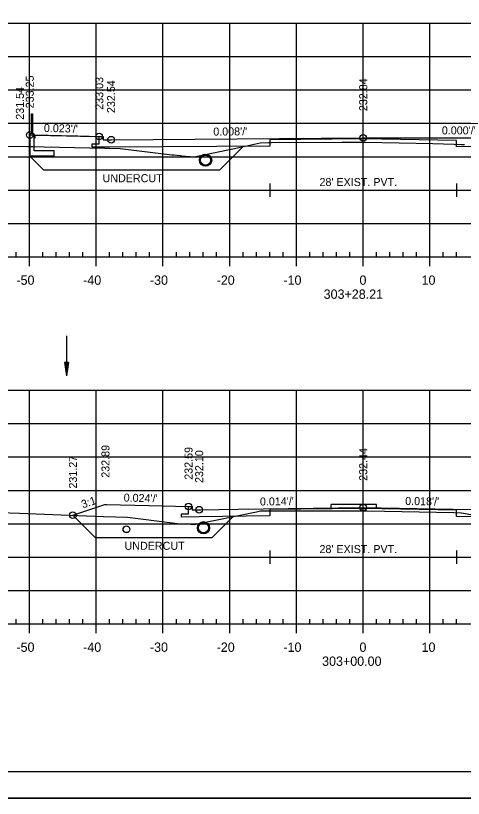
# Model space of a CAD drawing. Extents: x 1386544 to 1388153, y 379785 to 390999.
# Drawn here: x 1386662.8 to 1386729.9, y 384705.3 to 384822.6 of the extents above; entities that cross this region are included whole.
import ezdxf

# ---------------------------------------------------------------- set-up
doc = ezdxf.new("R2010")
doc.units = 0
for name, color, linetype in [('Default', 7, 'Continuous'), ('R_Alt Surface', 7, 'Continuous'), ('R_Axis', 7, 'Continuous'), ('R_Axis Annot', 7, 'Continuous'), ('R_Border', 7, 'Continuous'), ('R_Dimension', 7, 'Continuous'), ('R_Exist Surface', 7, 'Continuous'), ('R_Fin Surface', 7, 'Continuous'), ('R_Fin Surface Annot', 7, 'Continuous'), ('R_Grid', 7, 'Continuous'), ('R_No Plot', 7, 'Continuous'), ('R_Proposed Road', 7, 'Continuous'), ('R_Water', 7, 'Continuous')]:
    doc.layers.add(name, color=color, linetype=linetype)

msp = doc.modelspace()

# ---------------------------------------------------------------- linework, layer by layer
at = {"layer": 'Default'}
for p, q in [((1386665.16, 384804.86), (1386665.16, 384807.86)), ((1386665.16, 384807.86), (1386665.33, 384807.86)), ((1386665.33, 384807.86), (1386665.33, 384804.86)), ((1386664.98, 384804.84), (1386664.91, 384804.78)), ((1386664.91, 384804.78), (1386664.91, 384801.5)), ((1386664.98, 384804.86), (1386664.98, 384804.84)), ((1386665.52, 384804.86), (1386664.98, 384804.86)), ((1386665.52, 384804.84), (1386664.98, 384804.84)), ((1386665.25, 384804.86), (1386665.16, 384804.86)), ((1386665.25, 384804.86), (1386665.18, 384804.86)), ((1386665.52, 384804.84), (1386665.52, 384804.86)), ((1386665.58, 384804.78), (1386665.52, 384804.84)), ((1386665.58, 384802.33), (1386665.58, 384804.78)), ((1386668.58, 384801.5), (1386664.91, 384801.5)), ((1386668.58, 384802.33), (1386665.58, 384802.33)), ((1386668.58, 384801.5), (1386668.58, 384802.33))]:
    msp.add_line(p, q, dxfattribs=at)
msp.add_lwpolyline([(1386665.66, 384804.18), (1386665.58, 384804.18), (1386665.58, 384804.68), (1386665.66, 384804.68), (1386665.66, 384804.18)], dxfattribs=at)
at = {"layer": 'R_Alt Surface'}
for points in [[(1386676.91, 384802.88), (1386674.26, 384802.85), (1386674.26, 384803.35), (1386675.32, 384803.36), (1386675.32, 384804.46)], [(1386745.99, 384803.21), (1386728.87, 384802.93), (1386728.87, 384803.84), (1386714.87, 384804.09), (1386700.87, 384803.95), (1386700.87, 384802.99), (1386676.91, 384802.88)], [(1386700.87, 384797.43), (1386700.87, 384795.43)], [(1386728.87, 384797.43), (1386728.87, 384795.43)], [(1386700.87, 384796.43), (1386728.87, 384796.43)], [(1386735.29, 384749.01), (1386735.29, 384747.92), (1386736.31, 384747.9), (1386736.31, 384747.4), (1386733.76, 384747.45), (1386728.87, 384747.53), (1386728.87, 384748.45), (1386714.87, 384748.69), (1386700.87, 384748.55), (1386700.87, 384747.59), (1386690.29, 384747.45), (1386687.64, 384747.41), (1386687.64, 384747.91), (1386688.7, 384747.92), (1386688.7, 384749.02)], [(1386700.87, 384742.43), (1386700.87, 384740.43)], [(1386728.87, 384742.43), (1386728.87, 384740.43)], [(1386700.87, 384741.43), (1386728.87, 384741.43)]]:
    msp.add_lwpolyline(points, dxfattribs=at)
at = {"layer": 'R_Axis'}
for p, q in [((1386569.87, 384786.43), (1386859.87, 384786.43)), ((1386662.87, 384786.43), (1386662.87, 384787.13)), ((1386664.87, 384785.03), (1386664.87, 384786.43)), ((1386666.87, 384786.43), (1386666.87, 384787.13)), ((1386668.87, 384786.43), (1386668.87, 384787.13)), ((1386670.87, 384786.43), (1386670.87, 384787.13)), ((1386672.87, 384786.43), (1386672.87, 384787.13)), ((1386674.87, 384785.03), (1386674.87, 384786.43)), ((1386676.87, 384786.43), (1386676.87, 384787.13)), ((1386678.87, 384786.43), (1386678.87, 384787.13)), ((1386680.87, 384786.43), (1386680.87, 384787.13)), ((1386682.87, 384786.43), (1386682.87, 384787.13)), ((1386684.87, 384785.03), (1386684.87, 384786.43)), ((1386686.87, 384786.43), (1386686.87, 384787.13)), ((1386688.87, 384786.43), (1386688.87, 384787.13)), ((1386690.87, 384786.43), (1386690.87, 384787.13)), ((1386692.87, 384786.43), (1386692.87, 384787.13)), ((1386694.87, 384785.03), (1386694.87, 384786.43)), ((1386696.87, 384786.43), (1386696.87, 384787.13)), ((1386698.87, 384786.43), (1386698.87, 384787.13)), ((1386700.87, 384786.43), (1386700.87, 384787.13)), ((1386702.87, 384786.43), (1386702.87, 384787.13)), ((1386704.87, 384785.03), (1386704.87, 384786.43)), ((1386706.87, 384786.43), (1386706.87, 384787.13)), ((1386708.87, 384786.43), (1386708.87, 384787.13)), ((1386710.87, 384786.43), (1386710.87, 384787.13)), ((1386712.87, 384786.43), (1386712.87, 384787.13)), ((1386714.87, 384785.03), (1386714.87, 384786.43)), ((1386716.87, 384786.43), (1386716.87, 384787.13)), ((1386718.87, 384786.43), (1386718.87, 384787.13)), ((1386720.87, 384786.43), (1386720.87, 384787.13)), ((1386722.87, 384786.43), (1386722.87, 384787.13)), ((1386724.87, 384785.03), (1386724.87, 384786.43)), ((1386726.87, 384786.43), (1386726.87, 384787.13)), ((1386728.87, 384786.43), (1386728.87, 384787.13)), ((1386569.87, 384731.43), (1386859.87, 384731.43)), ((1386662.87, 384731.43), (1386662.87, 384732.13)), ((1386664.87, 384730.03), (1386664.87, 384731.43)), ((1386666.87, 384731.43), (1386666.87, 384732.13)), ((1386668.87, 384731.43), (1386668.87, 384732.13)), ((1386670.87, 384731.43), (1386670.87, 384732.13)), ((1386672.87, 384731.43), (1386672.87, 384732.13)), ((1386674.87, 384730.03), (1386674.87, 384731.43)), ((1386676.87, 384731.43), (1386676.87, 384732.13)), ((1386678.87, 384731.43), (1386678.87, 384732.13)), ((1386680.87, 384731.43), (1386680.87, 384732.13)), ((1386682.87, 384731.43), (1386682.87, 384732.13)), ((1386684.87, 384730.03), (1386684.87, 384731.43)), ((1386686.87, 384731.43), (1386686.87, 384732.13)), ((1386688.87, 384731.43), (1386688.87, 384732.13)), ((1386690.87, 384731.43), (1386690.87, 384732.13)), ((1386692.87, 384731.43), (1386692.87, 384732.13)), ((1386694.87, 384730.03), (1386694.87, 384731.43)), ((1386696.87, 384731.43), (1386696.87, 384732.13)), ((1386698.87, 384731.43), (1386698.87, 384732.13)), ((1386700.87, 384731.43), (1386700.87, 384732.13)), ((1386702.87, 384731.43), (1386702.87, 384732.13)), ((1386704.87, 384730.03), (1386704.87, 384731.43)), ((1386706.87, 384731.43), (1386706.87, 384732.13)), ((1386708.87, 384731.43), (1386708.87, 384732.13)), ((1386710.87, 384731.43), (1386710.87, 384732.13)), ((1386712.87, 384731.43), (1386712.87, 384732.13)), ((1386714.87, 384730.03), (1386714.87, 384731.43)), ((1386716.87, 384731.43), (1386716.87, 384732.13)), ((1386718.87, 384731.43), (1386718.87, 384732.13)), ((1386720.87, 384731.43), (1386720.87, 384732.13)), ((1386722.87, 384731.43), (1386722.87, 384732.13)), ((1386724.87, 384730.03), (1386724.87, 384731.43)), ((1386726.87, 384731.43), (1386726.87, 384732.13)), ((1386728.87, 384731.43), (1386728.87, 384732.13))]:
    msp.add_line(p, q, dxfattribs=at)
at = {"layer": 'R_Border'}
msp.add_line((1386873.05, 384709.26), (1386556.87, 384709.26), dxfattribs=at)
at = {"layer": 'R_Dimension'}
for p, q in [((1386696.9, 384802.97), (1386693.34, 384799.41)), ((1386664.91, 384801.5), (1386667.01, 384799.41)), ((1386671.38, 384747.7), (1386674.76, 384744.32)), ((1386695.37, 384747.51), (1386692.17, 384744.32))]:
    msp.add_line(p, q, dxfattribs=at)
for points in [[(1386693.34, 384799.41), (1386667.01, 384799.41)], [(1386692.17, 384744.32), (1386674.76, 384744.32)]]:
    msp.add_lwpolyline(points, dxfattribs=at)
at = {"layer": 'R_Exist Surface'}
for points in [[(1386650.93, 384803.15), (1386664.64, 384802.98), (1386665.37, 384802.95), (1386667.05, 384802.9), (1386678.46, 384802.64), (1386686.21, 384801.73), (1386686.53, 384801.71), (1386687, 384801.68), (1386687.46, 384801.59), (1386687.51, 384801.57), (1386687.7, 384801.57), (1386689.52, 384801.41), (1386696.26, 384802.83), (1386699.44, 384803.53), (1386700.7, 384803.55), (1386701.13, 384803.57), (1386711.69, 384803.6), (1386715.22, 384803.63), (1386725.31, 384803.41), (1386728.48, 384803.33), (1386729.61, 384803.27), (1386730.05, 384803.25)], [(1386660.38, 384748.13), (1386663.35, 384748), (1386668.36, 384747.81), (1386675.98, 384747.53), (1386679.54, 384747.41), (1386681.57, 384747.15), (1386687.45, 384746.43), (1386689.03, 384746.35), (1386689.55, 384746.32), (1386698.87, 384748.23), (1386699.47, 384748.36), (1386699.48, 384748.36), (1386701.2, 384748.38), (1386701.37, 384748.38), (1386715.19, 384748.37), (1386715.46, 384748.36), (1386728.45, 384748.13), (1386729.54, 384748.08), (1386729.59, 384748.07), (1386731.52, 384747.72)]]:
    msp.add_lwpolyline(points, dxfattribs=at)
at = {"layer": 'R_Fin Surface'}
for points in [[(1386664.91, 384802.97), (1386664.91, 384804.49), (1386664.91, 384804.68), (1386664.95, 384804.68), (1386664.98, 384804.68), (1386665.1, 384804.68), (1386665.5, 384804.67), (1386665.73, 384804.67), (1386666.27, 384804.66), (1386667.66, 384804.63), (1386668.04, 384804.62), (1386668.3, 384804.61), (1386668.99, 384804.6), (1386669.4, 384804.59), (1386669.67, 384804.58), (1386670.41, 384804.57), (1386671.16, 384804.55), (1386671.23, 384804.55), (1386671.35, 384804.55), (1386672.12, 384804.53), (1386672.49, 384804.52), (1386672.68, 384804.52), (1386673.18, 384804.5), (1386673.59, 384804.49), (1386673.67, 384804.49), (1386673.83, 384804.49), (1386674.69, 384804.47), (1386674.72, 384804.47), (1386675.28, 384804.46), (1386675.32, 384804.46), (1386675.53, 384804.45), (1386675.91, 384804.45), (1386675.91, 384804.16), (1386675.91, 384803.95), (1386676.19, 384803.96), (1386676.45, 384803.96), (1386676.67, 384803.96), (1386676.92, 384803.96), (1386676.96, 384803.96), (1386676.97, 384803.96), (1386677.05, 384803.96), (1386677.09, 384803.97), (1386714.87, 384804.26)], [(1386677.09, 384803.97), (1386714.87, 384804.26), (1386745.64, 384804.27)], [(1386714.87, 384804.26), (1386745.64, 384804.27)], [(1386671.38, 384747.7), (1386676.17, 384749.3), (1386676.25, 384749.32), (1386676.4, 384749.31), (1386682.74, 384749.16), (1386682.78, 384749.16), (1386688.7, 384749.02), (1386689.19, 384749.01), (1386689.23, 384749.01), (1386689.23, 384748.55), (1386689.23, 384748.51), (1386690.29, 384748.53), (1386690.56, 384748.53), (1386693.3, 384748.57), (1386696.11, 384748.6), (1386714.87, 384748.86), (1386733.76, 384748.53)]]:
    msp.add_lwpolyline(points, dxfattribs=at)
at = {"layer": 'R_Grid'}
for p, q in [((1386569.87, 384821.43), (1386859.87, 384821.43)), ((1386664.87, 384786.43), (1386664.87, 384821.43)), ((1386674.87, 384786.43), (1386674.87, 384821.43)), ((1386684.87, 384786.43), (1386684.87, 384821.43)), ((1386694.87, 384786.43), (1386694.87, 384821.43)), ((1386704.87, 384786.43), (1386704.87, 384821.43)), ((1386714.87, 384786.43), (1386714.87, 384821.43)), ((1386724.87, 384786.43), (1386724.87, 384821.43)), ((1386569.87, 384816.43), (1386859.87, 384816.43)), ((1386569.87, 384811.43), (1386859.87, 384811.43)), ((1386569.87, 384806.43), (1386859.87, 384806.43)), ((1386569.87, 384801.43), (1386859.87, 384801.43)), ((1386569.87, 384796.43), (1386859.87, 384796.43)), ((1386569.87, 384791.43), (1386859.87, 384791.43)), ((1386569.87, 384786.43), (1386859.87, 384786.43)), ((1386569.87, 384766.43), (1386859.87, 384766.43)), ((1386664.87, 384731.43), (1386664.87, 384766.43)), ((1386674.87, 384731.43), (1386674.87, 384766.43)), ((1386684.87, 384731.43), (1386684.87, 384766.43)), ((1386694.87, 384731.43), (1386694.87, 384766.43)), ((1386704.87, 384731.43), (1386704.87, 384766.43)), ((1386714.87, 384731.43), (1386714.87, 384766.43)), ((1386724.87, 384731.43), (1386724.87, 384766.43)), ((1386569.87, 384761.43), (1386859.87, 384761.43)), ((1386569.87, 384756.43), (1386859.87, 384756.43)), ((1386569.87, 384751.43), (1386859.87, 384751.43)), ((1386569.87, 384746.43), (1386859.87, 384746.43)), ((1386569.87, 384741.43), (1386859.87, 384741.43)), ((1386569.87, 384736.43), (1386859.87, 384736.43)), ((1386569.87, 384731.43), (1386859.87, 384731.43))]:
    msp.add_line(p, q, dxfattribs=at)
at = {"layer": 'R_No Plot'}
msp.add_line((1386544.47, 384705.28), (1386877.8, 384705.28), dxfattribs=at)
for points in [[(1386544.46, 384918.61), (1386877.8, 384918.61), (1386877.8, 384705.28), (1386544.46, 384705.28)], [(1386790.79, 384914.72), (1386810.41, 384914.72), (1386810.41, 384904.84), (1386826.52, 384904.84), (1386849.72, 384904.84), (1386849.72, 384880.51), (1386873.05, 384880.51), (1386873.05, 384709.26), (1386556.87, 384709.26), (1386556.87, 384914.72)]]:
    msp.add_lwpolyline(points, close=True, dxfattribs=at)
for centre, radius in [((1386664.91, 384804.68), 0.5), ((1386675.32, 384804.46), 0.5), ((1386677.09, 384803.97), 0.5), ((1386677.09, 384803.97), 0.5), ((1386714.87, 384804.26), 0.5), ((1386691.25, 384800.91), 0.917), ((1386688.7, 384749.02), 0.5), ((1386690.29, 384748.53), 0.5), ((1386714.87, 384748.86), 0.5), ((1386671.38, 384747.7), 0.5), ((1386690.94, 384745.83), 0.917), ((1386679.39, 384745.59), 0.505)]:
    msp.add_circle(centre, radius, dxfattribs=at)
at = {"layer": 'R_Proposed Road'}
for p, q in [((1386716.87, 384749.33), (1386710.09, 384749.3)), ((1386710.09, 384748.8), (1386710.09, 384749.3)), ((1386716.87, 384748.83), (1386716.87, 384749.33))]:
    msp.add_line(p, q, dxfattribs=at)
at = {"layer": 'R_Water'}
for p, q in [((1386670.41, 384774.59), (1386670.41, 384768.59)), ((1386670.11, 384770.59), (1386670.41, 384768.59)), ((1386670.71, 384770.59), (1386670.11, 384770.59)), ((1386670.11, 384770.59), (1386670.41, 384768.59)), ((1386670.71, 384770.59), (1386670.11, 384770.59)), ((1386670.16, 384770.59), (1386670.41, 384768.93)), ((1386670.16, 384770.59), (1386670.41, 384768.93)), ((1386670.21, 384770.59), (1386670.41, 384769.27)), ((1386670.21, 384770.59), (1386670.41, 384769.27)), ((1386670.26, 384770.59), (1386670.41, 384769.61)), ((1386670.26, 384770.59), (1386670.41, 384769.61)), ((1386670.31, 384770.59), (1386670.41, 384769.94)), ((1386670.31, 384770.59), (1386670.41, 384769.94)), ((1386670.36, 384770.59), (1386670.41, 384770.28)), ((1386670.36, 384770.59), (1386670.41, 384770.28)), ((1386670.71, 384770.59), (1386670.41, 384768.59)), ((1386670.5, 384770.59), (1386670.41, 384769.94)), ((1386670.6, 384770.59), (1386670.41, 384769.27)), ((1386670.66, 384770.59), (1386670.41, 384768.93)), ((1386670.55, 384770.59), (1386670.41, 384769.61)), ((1386670.45, 384770.59), (1386670.41, 384770.28)), ((1386670.71, 384770.59), (1386670.41, 384768.59)), ((1386670.5, 384770.59), (1386670.41, 384769.94)), ((1386670.6, 384770.59), (1386670.41, 384769.27)), ((1386670.66, 384770.59), (1386670.41, 384768.93)), ((1386670.55, 384770.59), (1386670.41, 384769.61)), ((1386670.45, 384770.59), (1386670.41, 384770.28))]:
    msp.add_line(p, q, dxfattribs=at)
for centre, radius in [((1386691.25, 384800.91), 0.75), ((1386690.94, 384745.83), 0.75), ((1386679.39, 384745.59), 0.5)]:
    msp.add_circle(centre, radius, dxfattribs=at)

# ---------------------------------------------------------------- texts
at = {"layer": 'R_Axis Annot'}
for s, p in [('-50', (1386662.91, 384782.23)), ('-40', (1386672.91, 384782.23)), ('-30', (1386682.91, 384782.23)), ('-20', (1386692.91, 384782.23)), ('-10', (1386702.91, 384782.23)), ('0', (1386714.31, 384782.23)), ('10', (1386723.61, 384782.23)), ('303+28.21', (1386708.94, 384780.13)), ('-50', (1386662.91, 384727.23)), ('-40', (1386672.91, 384727.23)), ('-30', (1386682.91, 384727.23)), ('-20', (1386692.91, 384727.23)), ('-10', (1386702.91, 384727.23)), ('0', (1386714.31, 384727.23)), ('10', (1386723.61, 384727.23)), ('303+00.00', (1386708.71, 384725.13))]:
    msp.add_text(s, height=1.4, dxfattribs=at).set_placement(p)
at = {"layer": 'R_Dimension'}
for p in [(1386675.82, 384797.61), (1386679.11, 384742.52)]:
    msp.add_text('UNDERCUT', height=1.2, dxfattribs=at).set_placement(p)
at = {"layer": 'R_Fin Surface Annot'}
for s, rotation, p in [('233.25', 90, (1386665.51, 384808.68)), ('233.03', 90, (1386675.92, 384808.46)), ('232.84', 90, (1386715.47, 384808.26)), ('232.54', 90, (1386677.69, 384807.97)), ('231.54', 90, (1386664.03, 384806.97)), ("0.023'/'", 358.7089, (1386667.02, 384805.14)), ("0.008'/'", 0.4511, (1386692.41, 384804.59)), ("0.000'/'", 0.0205, (1386726.65, 384804.77)), ('232.89', 90, (1386676.85, 384753.32)), ('232.59', 90, (1386689.3, 384753.02)), ('232.10', 90, (1386690.89, 384752.53)), ('232.44', 90, (1386715.47, 384752.86)), ('231.27', 90, (1386671.98, 384751.7)), ("0.024'/'", 358.613, (1386678.97, 384749.75)), ('3:1', 18.388, (1386672.86, 384748.72)), ("0.014'/'", 0.7794, (1386699.4, 384749.15)), ("0.018'/'", 358.9844, (1386721.15, 384749.25))]:
    msp.add_text(s, height=1.2, rotation=rotation, dxfattribs=at).set_placement(p)
at = {"layer": 'R_No Plot'}
for p in [(1386665.68, 384804.62), (1386676.2, 384749.27)]:
    msp.add_text('+', height=0.1, dxfattribs=at).set_placement(p)
at = {"layer": 'R_Water'}
for p in [(1386708.32, 384797.03), (1386708.32, 384742.03)]:
    msp.add_text("28' EXIST. PVT.", height=1.2, dxfattribs=at).set_placement(p)

doc.saveas('drawing.dxf')
